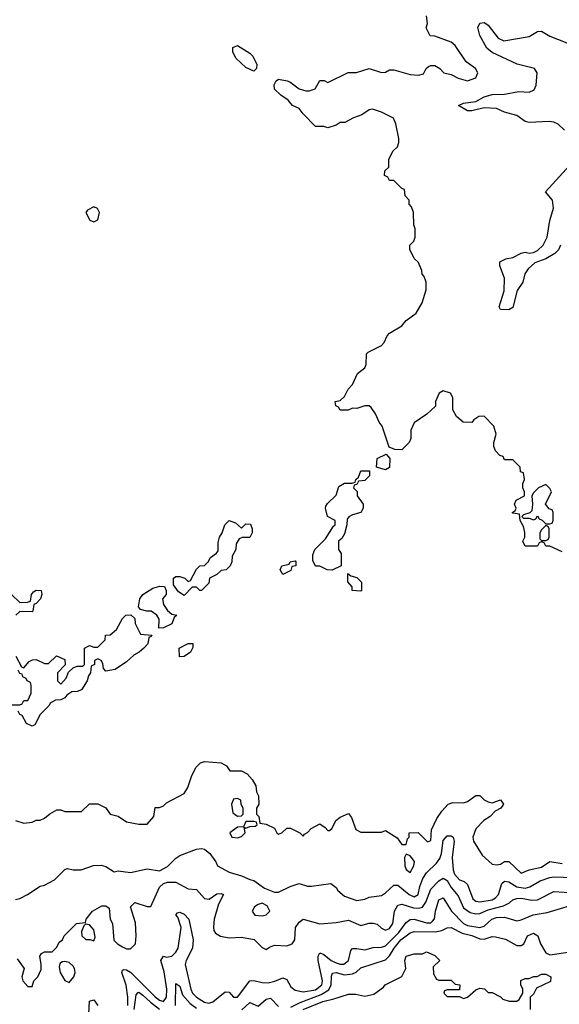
# Model space of a CAD drawing. Header units: inches. Extents: x 2380053 to 2584298, y 380219 to 546618.
# Tile 375 of 656: x 2556750 to 2559376, y 398736 to 403528. Entities that reach past the tile are written whole.
import ezdxf

# ---------------------------------------------------------------- set-up
doc = ezdxf.new("R2010")
doc.units = ezdxf.units.IN
doc.header["$MEASUREMENT"] = 0
doc.layers.add('C5359', color=7, linetype='Continuous')
doc.layers.add('C5450', color=7, linetype='Continuous')

msp = doc.modelspace()

# ---------------------------------------------------------------- linework, layer by layer
at = {"layer": 'C5359', "color": 2}
for points, elevation in [([(2556730, 399631.3), (2556770, 399618), (2556810, 399622), (2556830, 399632), (2556850, 399632), (2556870, 399642), (2556896.5, 399663.5), (2556930, 399682), (2556950, 399682), (2556970, 399674), (2557050, 399674), (2557090, 399712), (2557130, 399712), (2557170, 399692), (2557190, 399662), (2557230, 399651.3), (2557270, 399624.7), (2557330, 399612), (2557370, 399612), (2557402, 399650), (2557410, 399694), (2557430, 399694), (2557450, 399702), (2557464, 399716), (2557550, 399762), (2557568.8, 399791.1), (2557588, 399850), (2557608, 399890), (2557630, 399912), (2557650, 399918), (2557730, 399912), (2557756.9, 399896.9), (2557772.7, 399872.7), (2557830, 399872), (2557856.9, 399856.9), (2557882, 399830), (2557899.6, 399799.6), (2557902, 399770), (2557912, 399750), (2557914, 399710), (2557902, 399690), (2557902, 399662), (2557914, 399650), (2557918, 399618), (2557950, 399612), (2557990, 399594), (2558002, 399570), (2558010, 399564.7), (2558026, 399570), (2558050, 399594), (2558067.3, 399592.7), (2558114, 399570), (2558130, 399554), (2558135.3, 399564.7), (2558150, 399572), (2558169.1, 399590.9), (2558210, 399614), (2558236.9, 399596.9), (2558250, 399582), (2558258, 399582), (2558270, 399594), (2558288, 399630), (2558310, 399646), (2558350, 399664.7), (2558364.5, 399644.5), (2558386, 399586), (2558410, 399574), (2558510, 399574), (2558530, 399582), (2558586.4, 399546.4), (2558610, 399514), (2558630, 399514), (2558638, 399542), (2558646, 399550), (2558646, 399570), (2558688.4, 399571.6), (2558734, 399526), (2558750, 399534), (2558754.5, 399585.5), (2558780.1, 399639.9), (2558804.2, 399675.8), (2558835.3, 399710), (2558858, 399718), (2558910, 399716), (2558930, 399722.8), (2558970, 399752), (2558990, 399752), (2559010.5, 399730.5), (2559030, 399720.7), (2559050, 399717.3), (2559090.6, 399730.6), (2559104.7, 399710), (2559090.8, 399690), (2559064.4, 399675.6), (2559038.8, 399650), (2559008.9, 399631.1), (2558970.5, 399590), (2558955.5, 399550), (2558959.1, 399530), (2559001.1, 399461.1), (2559050, 399418), (2559070, 399414.8), (2559090, 399418.8), (2559110, 399431), (2559130, 399431), (2559190, 399374), (2559229.7, 399390.3), (2559290, 399403.1), (2559330, 399430.6), (2559390, 399421.3)], 30), ([(2556730, 399246.8), (2556750, 399251), (2556788, 399270), (2556849.1, 399310.9), (2556870, 399316), (2556918.6, 399341.4), (2556970, 399392), (2556983.1, 399396.9), (2557010, 399391), (2557048.8, 399391.1), (2557109, 399411), (2557146.3, 399413.7), (2557170, 399406), (2557210, 399381), (2557230, 399386), (2557290, 399378), (2557370, 399396), (2557430, 399386.4), (2557470, 399406), (2557510, 399447.7), (2557530, 399460.5), (2557610, 399490.5), (2557634, 399494), (2557650, 399491.3), (2557676, 399470), (2557704.7, 399430), (2557712, 399410), (2557770, 399378.8), (2557830, 399362), (2557870, 399342.8), (2557890, 399338.8), (2557942, 399302), (2557990, 399282), (2558010, 399282), (2558066, 399310), (2558110, 399324.7), (2558150, 399311.3), (2558170, 399311), (2558263.6, 399323.6), (2558290, 399304.7), (2558298.8, 399290), (2558330, 399262.8), (2558390, 399240.7), (2558430, 399247.7), (2558450, 399257.3), (2558510, 399266), (2558530, 399278.4), (2558570, 399315.5), (2558590, 399315.5), (2558646, 399270), (2558670, 399259.5), (2558689.3, 399270), (2558697.2, 399310), (2558711.8, 399348.2), (2558730, 399376.3), (2558777.6, 399422.4), (2558793.9, 399446.1), (2558802.2, 399470), (2558810, 399534), (2558830, 399555.5), (2558850, 399556.3), (2558858.8, 399550), (2558863.8, 399530), (2558853.8, 399450), (2558859.6, 399390), (2558866.7, 399370), (2558890, 399341.3), (2558912.9, 399332.9), (2558930, 399319.1), (2558955.8, 399250), (2558970, 399238), (2558990, 399234), (2559050, 399244.7), (2559066, 399254), (2559079.7, 399270), (2559095.9, 399324.1), (2559110, 399335.5), (2559130, 399332.7), (2559168.5, 399308.5), (2559210, 399301.8), (2559232.4, 399307.6), (2559282.7, 399337.3), (2559330, 399353.4), (2559350, 399356.5), (2559490, 399351.7)], 26), ([(2556738, 398958), (2556771.3, 398910), (2556761, 398870), (2556764.7, 398850), (2556790, 398822), (2556810, 398822), (2556818, 398850), (2556838, 398870), (2556854.6, 398905.4), (2556855.3, 398930), (2556848, 398970), (2556856.4, 398983.6), (2556870, 398991.3), (2556908, 398992), (2556930, 399014), (2556942, 399038), (2556958, 399050), (2556966, 399070), (2557026, 399130), (2557070, 399134), (2557074, 399150), (2557104, 399190), (2557150, 399214.8), (2557170, 399216), (2557184.7, 399204.7), (2557191, 399150), (2557201, 399130), (2557208, 399048), (2557226, 399030), (2557250, 399016), (2557270, 399006), (2557290, 399006), (2557313.2, 399030), (2557317.2, 399070), (2557312.9, 399132.9), (2557289.1, 399210.9), (2557310, 399230.7), (2557370, 399211.3), (2557388, 399212), (2557430, 399306.8), (2557450, 399323.8), (2557470.4, 399330.4), (2557510.4, 399330.4), (2557570, 399298.8), (2557610, 399294), (2557650, 399250.7), (2557671.6, 399248.4), (2557710, 399274), (2557730, 399274.8), (2557742, 399270), (2557716.7, 399223.3), (2557695.8, 399150), (2557693.2, 399113.2), (2557695.3, 399095.3), (2557702.8, 399082.8), (2557727.5, 399067.5), (2557770, 399058.8), (2557830, 399062), (2557890.7, 399050.7), (2557930, 399012), (2557950, 399002), (2557965.6, 399014.4), (2557990, 399024), (2558050, 399020.5), (2558075.3, 399030), (2558089.5, 399050.5), (2558092.7, 399110), (2558110, 399136), (2558130, 399150.8), (2558210, 399127.3), (2558290, 399134), (2558350, 399145.5), (2558410, 399119.1), (2558450, 399130.6), (2558470.7, 399130.7), (2558490, 399126), (2558510, 399106), (2558530, 399097.3), (2558550, 399104.9), (2558566.6, 399130), (2558574.5, 399190), (2558590, 399218.8), (2558610, 399223), (2558666, 399206), (2558690, 399203.1), (2558710, 399208.5), (2558727, 399233), (2558750, 399296.3), (2558790, 399337.1), (2558810, 399350.4), (2558830, 399338), (2558850, 399303.8), (2558884.6, 399264.6), (2558910, 399204.9), (2558942.3, 399182.3), (2558970, 399175.8), (2558990, 399178.7), (2559030, 399196.1), (2559104.1, 399215.9), (2559133.2, 399230), (2559150, 399244), (2559169.6, 399250.4), (2559190, 399252.2), (2559242.5, 399242.5), (2559270, 399243.8), (2559350, 399284.4), (2559450, 399278.7)], 22), ([(2557276.8, 398730), (2557276.8, 398770), (2557268.6, 398828.5), (2557246.6, 398890), (2557250, 398902), (2557255.3, 398904.7), (2557270, 398904), (2557290, 398892.7), (2557410, 398771.7), (2557430, 398756.9), (2557450, 398750.4), (2557464.7, 398770), (2557466.6, 398810), (2557453.6, 398893.6), (2557437.2, 398950), (2557449.3, 398970.7), (2557464.9, 398964.9), (2557490, 398970.4), (2557510, 398990.4), (2557521, 399010), (2557535.6, 399110), (2557519.6, 399159.6), (2557509.3, 399170.7), (2557518, 399182), (2557530, 399184.7), (2557550, 399174.8), (2557573.4, 399150), (2557594.3, 399050), (2557590.3, 399010), (2557559.5, 398950), (2557554.9, 398930), (2557582.3, 398810), (2557590.4, 398790), (2557610.5, 398770), (2557650, 398746.5), (2557670, 398742.3), (2557690, 398747.8), (2557750, 398796.3), (2557770, 398794.8), (2557790, 398771), (2557810, 398770.8), (2557870, 398850.7), (2557890, 398852.4), (2557930, 398841.5), (2557959.5, 398840.5), (2557992.1, 398847.9), (2558030, 398864.9), (2558050, 398856), (2558070, 398820.7), (2558090, 398804.4), (2558130, 398797.4), (2558190, 398807.2), (2558219.7, 398830), (2558224.4, 398850), (2558202.6, 398950), (2558202.9, 398970), (2558210, 398986), (2558230, 398978), (2558266, 398950), (2558290, 398938.5), (2558310, 398931.6), (2558328.2, 398931.8), (2558349.6, 398950), (2558362, 398998), (2558370, 399006.8), (2558390, 399008), (2558430, 399000.4), (2558470, 399012.4), (2558510, 399014.6), (2558530, 399020.3), (2558594.4, 399085.6), (2558630, 399134.4), (2558650, 399148.7), (2558670, 399150.3), (2558730, 399132), (2558750, 399132.7), (2558759.7, 399140.3), (2558768, 399152), (2558772.8, 399190), (2558790, 399244.7), (2558810, 399253.4), (2558852, 399190), (2558910, 399128.9), (2558930, 399119), (2558990, 399110.3), (2559010, 399116.4), (2559047, 399150), (2559070, 399158.9), (2559110, 399159.5), (2559170, 399142.4), (2559190, 399146.4), (2559248.6, 399171.4), (2559317.6, 399182.4), (2559430, 399217.1)], 18), ([(2558070, 398721.7), (2558114.9, 398745.1), (2558216.5, 398783.5), (2558253.8, 398806.2), (2558265.6, 398830), (2558267.4, 398872.6), (2558272.3, 398887.7), (2558289.7, 398890.3), (2558330, 398879.5), (2558370, 398883.7), (2558388.2, 398891.8), (2558410, 398913.4), (2558530, 398952.7), (2558550, 398972.7), (2558572.1, 399010), (2558604.7, 399050), (2558650, 399083.1), (2558670, 399090.3), (2558771.9, 399088.2), (2558804.7, 399095.3), (2558830, 399108), (2558850, 399110.5), (2558902.9, 399082.9), (2558950.9, 399070.9), (2558990, 399054), (2559010, 399052.9), (2559050, 399066.4), (2559064.7, 399064.7), (2559113.4, 399053.4), (2559170, 399022.4), (2559190, 399021.6), (2559202.7, 399030), (2559221.2, 399070), (2559250, 399082), (2559270.8, 399070), (2559284.9, 399030), (2559310, 398986), (2559330, 398976), (2559430, 398990.8)], 14), ([(2558130, 398710.2), (2558225.2, 398750), (2558278, 398762), (2558350, 398786), (2558385.4, 398785.4), (2558430, 398776), (2558474, 398786), (2558520.4, 398819.6), (2558528, 398830), (2558609.4, 398870.6), (2558629.2, 398910), (2558624, 398950), (2558630, 398971), (2558670, 398982), (2558710, 398982), (2558730, 398991.3), (2558770, 398974), (2558794, 398950), (2558762, 398918), (2558763.6, 398883.6), (2558778, 398858), (2558790, 398854), (2558850, 398854), (2558870, 398834), (2558891.3, 398831.3), (2558890, 398806), (2558830, 398806), (2558818, 398802), (2558814, 398790), (2558830, 398774), (2558890, 398774), (2558910, 398764.7), (2558930, 398771.3), (2558970, 398806), (2558990, 398814), (2559011.6, 398811.6), (2559030, 398794), (2559050, 398794), (2559090, 398772), (2559101, 398761), (2559131.2, 398751.1), (2559168.7, 398751.3), (2559180.4, 398759.6), (2559198, 398790), (2559198, 398810), (2559188, 398830), (2559188.7, 398851.3), (2559210, 398862), (2559230, 398862), (2559250, 398871.3), (2559268.4, 398871.6), (2559290, 398882), (2559310, 398882), (2559334, 398870), (2559332.7, 398847.3), (2559265.4, 398814.6), (2559250, 398786), (2559234, 398770), (2559234, 398710)], 10), ([(2557507.6, 398730), (2557510, 398838), (2557530, 398824.7), (2557542, 398782), (2557579.4, 398739.4), (2557610, 398716.5)], 14), ([(2557307.1, 398710), (2557317.2, 398782.8), (2557326, 398794), (2557330, 398795.3), (2557350, 398781.1), (2557386, 398746), (2557430, 398712.3)], 14), ([(2557085.7, 398690), (2557090, 398751.3), (2557110, 398757.3), (2557130, 398730.7)], 18), ([(2557830.7, 398709.3), (2557870, 398744.9), (2557910, 398727.7), (2557950, 398761), (2557970, 398766), (2558010, 398725.5)], 14)]:
    msp.add_lwpolyline(points, dxfattribs=dict(at, elevation=elevation))
for points, elevation in [([(2557810, 399738), (2557790, 399734), (2557781, 399710), (2557787.3, 399667.3), (2557810, 399652), (2557830, 399654), (2557838, 399662), (2557838, 399690), (2557828.4, 399708.4), (2557826, 399730)], 30), ([(2557890, 399626), (2557850, 399626), (2557839.6, 399600.4), (2557810, 399598), (2557772, 399570), (2557782, 399550), (2557810, 399546), (2557830, 399552), (2557848, 399570), (2557842, 399598), (2557850, 399594), (2557870, 399602), (2557896.4, 399603.6), (2557906, 399610), (2557902, 399622)], 30), ([(2558630, 399466), (2558622, 399450), (2558624, 399410), (2558630, 399392), (2558650, 399378), (2558668.7, 399410), (2558671.8, 399431.8), (2558650, 399458)], 30), ([(2557930, 399228), (2557910, 399222), (2557892, 399210), (2557882, 399190), (2557894, 399170), (2557930, 399166), (2557950, 399172), (2557968, 399190), (2557954.6, 399214.6)], 26), ([(2557070, 399126), (2557062, 399118), (2557051.3, 399090), (2557052, 399070), (2557071.3, 399051.3), (2557091.2, 399051.1), (2557110, 399044.7), (2557117.2, 399062.8), (2557110, 399098), (2557090, 399122)], 22), ([(2556970, 398944), (2556958, 398942), (2556946, 398934), (2556942, 398918), (2556946.8, 398890), (2556970, 398852), (2556990, 398842), (2557013.2, 398870), (2557019.3, 398890), (2557016, 398910), (2557010, 398922), (2556990, 398939)], 22)]:
    msp.add_lwpolyline(points, close=True, dxfattribs=dict(at, elevation=elevation))
at = {"layer": 'C5450', "color": 2}
for points, elevation in [([(2559390, 400938), (2559330, 400966), (2559310, 400966), (2559302, 400982), (2559290, 400986), (2559278, 400982), (2559270, 400966), (2559210, 400966), (2559198, 400990), (2559208.7, 401010), (2559208.4, 401031.6), (2559202, 401062), (2559186, 401090), (2559182, 401122), (2559150, 401126), (2559146, 401130), (2559162, 401138), (2559166, 401150), (2559158, 401170), (2559166, 401190), (2559206, 401210), (2559206, 401230), (2559198, 401250), (2559198, 401270), (2559206, 401290), (2559202, 401322), (2559187.3, 401327.3), (2559186, 401350), (2559150, 401386), (2559110, 401386), (2559102, 401402), (2559087.3, 401407.3), (2559066, 401430), (2559058, 401450), (2559058, 401470), (2559068, 401510), (2559058, 401550), (2559010, 401598), (2558983.6, 401596.4), (2558959.6, 401580.4), (2558950, 401568), (2558908.4, 401568.4), (2558876.4, 401596.4), (2558858, 401630), (2558858, 401690), (2558846, 401710), (2558810, 401722), (2558792, 401710), (2558774, 401670), (2558772.7, 401647.3), (2558731.2, 401608.9), (2558670, 401566), (2558654, 401530), (2558654, 401490), (2558644.7, 401470), (2558610, 401435.3), (2558576.4, 401436.4), (2558547.3, 401447.3), (2558514, 401550), (2558499, 401570), (2558482, 401610), (2558460.4, 401640.4), (2558450, 401648), (2558430, 401648), (2558390, 401635.3), (2558370, 401638), (2558348.4, 401628.4), (2558310, 401628), (2558302, 401642), (2558288.4, 401648.4), (2558286, 401670), (2558310, 401674), (2558330, 401694), (2558348, 401730), (2558370, 401752), (2558394, 401806), (2558430, 401834), (2558435.3, 401850), (2558438, 401902), (2558446, 401910), (2558510, 401942), (2558523.1, 401956.9), (2558538, 401990), (2558550, 402002), (2558610, 402038), (2558630, 402064.7), (2558680.2, 402099.8), (2558708.7, 402150), (2558727.3, 402212.7), (2558728, 402250), (2558718, 402278), (2558708, 402290), (2558707.3, 402307.3), (2558698, 402330), (2558690, 402346), (2558670, 402366), (2558648, 402410), (2558648, 402430), (2558668, 402450), (2558675.3, 402470), (2558675.3, 402510), (2558668, 402530), (2558666, 402590), (2558656.4, 402616.4), (2558646, 402630), (2558646, 402650), (2558626, 402670), (2558622, 402702), (2558610, 402706), (2558570, 402746), (2558550, 402746), (2558542, 402762), (2558526, 402770), (2558527.3, 402792.7), (2558546, 402810), (2558546, 402850), (2558568, 402890), (2558588, 402910), (2558595.3, 402930), (2558595.3, 402950), (2558580.4, 403020.4), (2558568.4, 403048.4), (2558510, 403077.2), (2558467.5, 403092.5), (2558450, 403088.7), (2558415.3, 403064.7), (2558374, 403050), (2558332, 403028), (2558310, 403028), (2558290, 403015.3), (2558250, 403002), (2558230, 403008.7), (2558190, 403008), (2558129.3, 403069.3), (2558110, 403095.3), (2558078, 403110), (2558056.5, 403136.5), (2558020.2, 403160.2), (2557989.3, 403189.3), (2557988.4, 403211.6), (2557998, 403230), (2558010, 403238), (2558051.2, 403231.1), (2558065.4, 403225.4), (2558110, 403191.3), (2558142, 403182), (2558158, 403182), (2558188.4, 403191.6), (2558210, 403232), (2558231.6, 403231.6), (2558250, 403222), (2558348.8, 403271.1), (2558388.4, 403271.6), (2558450, 403291), (2558510, 403271.3), (2558530, 403272), (2558550, 403284.7), (2558570, 403284.7), (2558650, 403261), (2558690, 403258), (2558715.3, 403264.7), (2558728, 403290), (2558740.2, 403299.8), (2558750, 403304.7), (2558770, 403304.7), (2558794, 403290), (2558814, 403270), (2558850, 403262), (2558883.5, 403243.5), (2558930, 403231), (2558970, 403244.7), (2558979, 403270), (2558968, 403290), (2558922.7, 403322.7), (2558870, 403402), (2558850, 403418), (2558770, 403448), (2558748, 403450), (2558728.8, 403488.9), (2558734, 403510), (2558730, 403546)], 30), ([(2559400.7, 402990), (2559370, 403019.6), (2559350, 403029.6), (2559327, 403033), (2559230, 403027), (2559210, 403033.2), (2559170, 403061.2), (2559110, 403077.2), (2559070, 403095.1), (2559010, 403099.3), (2558950, 403085.2), (2558930, 403085.2), (2558886, 403110), (2558910, 403121), (2558970, 403130.6), (2559010, 403152.7), (2559050, 403163.8), (2559110, 403166), (2559178.5, 403178.5), (2559230, 403174.8), (2559253.2, 403186.8), (2559264, 403210), (2559269, 403270), (2559255.3, 403290), (2559171.5, 403311.5), (2559050, 403367.6), (2559023.7, 403390), (2558988.8, 403451.1), (2558979, 403490), (2558990, 403511.3), (2559010, 403514.8), (2559018, 403510), (2559030, 403501), (2559078, 403438), (2559105.5, 403425.5), (2559230, 403446), (2559270, 403470.5), (2559290, 403472.7), (2559330, 403448.2), (2559450, 403400.5)], 26), ([(2559382.4, 402430), (2559372.8, 402407.2), (2559354, 402390), (2559310, 402364.2), (2559256.1, 402343.9), (2559223.8, 402316.2), (2559208.2, 402291.8), (2559198, 402250), (2559170.8, 402210), (2559150, 402128), (2559130, 402115.3), (2559090, 402118), (2559084, 402130), (2559108.4, 402208.4), (2559108.7, 402270), (2559086, 402330), (2559086, 402350), (2559115.3, 402364.7), (2559150, 402371), (2559190, 402391.3), (2559210, 402396), (2559230, 402391), (2559250, 402394.8), (2559270, 402404), (2559298, 402430), (2559317, 402470), (2559329.6, 402550), (2559347.8, 402610), (2559342.9, 402650), (2559308, 402690), (2559462, 402858)], 26), ([(2556710.9, 400730.9), (2556750, 400692), (2556787.3, 400692.7), (2556802, 400698), (2556808, 400730), (2556816.4, 400743.6), (2556830, 400752), (2556854, 400750), (2556858, 400730), (2556851.3, 400710), (2556830, 400686), (2556818, 400682), (2556814, 400650), (2556810, 400646), (2556750, 400648), (2556732, 400630)], 30), ([(2556732, 400430), (2556758, 400378), (2556770, 400374), (2556796.4, 400403.6), (2556812.7, 400412.7), (2556830, 400414), (2556870, 400394), (2556890, 400394), (2556928.4, 400431.6), (2556970, 400414), (2556972, 400388), (2556934, 400350), (2556934, 400310), (2556950, 400294), (2556976.4, 400323.6), (2556987.3, 400352.7), (2557010, 400374), (2557030, 400382), (2557058, 400382), (2557066, 400390), (2557066, 400470), (2557090, 400482), (2557110, 400474), (2557130, 400474), (2557166, 400510), (2557167.3, 400532.7), (2557190, 400534), (2557220.4, 400559.6), (2557250, 400614), (2557266, 400630), (2557291.6, 400631.6), (2557310, 400614), (2557312, 400590), (2557338, 400538), (2557392.7, 400532.7), (2557390, 400526), (2557378, 400522), (2557374, 400490), (2557354, 400470), (2557330.9, 400449.1), (2557305.4, 400434.6), (2557270, 400402), (2557214.4, 400365.6), (2557170, 400358), (2557158, 400370), (2557154.6, 400394.6), (2557146, 400410), (2557130, 400418), (2557114, 400410), (2557114, 400390), (2557098, 400382), (2557094, 400350), (2557084.7, 400335.3), (2557078, 400310), (2557050, 400266), (2557030, 400258), (2557003.6, 400256.4), (2556979.6, 400240.4), (2556970, 400228), (2556950, 400218), (2556923.6, 400216.4), (2556898, 400202), (2556894, 400190), (2556850, 400146), (2556823.6, 400096.4), (2556810.9, 400089.1), (2556783.1, 400103.1), (2556762, 400142), (2556750, 400146), (2556742, 400162)], 30), ([(2556710, 400194), (2556750, 400194), (2556762, 400198), (2556770, 400214), (2556790, 400214), (2556806, 400250), (2556806, 400290), (2556802, 400302), (2556786, 400310), (2556782, 400322), (2556766, 400330), (2556762, 400342), (2556750, 400346), (2556742, 400362)], 30)]:
    msp.add_lwpolyline(points, dxfattribs=dict(at, elevation=elevation))
for points, elevation in [([(2557890, 403278), (2557850, 403295.3), (2557801.2, 403341.2), (2557788, 403372), (2557787.3, 403392.7), (2557810, 403402), (2557870, 403364.7), (2557884.7, 403350), (2557904.7, 403310), (2557902, 403290)], 30), ([(2557110, 402618), (2557079.6, 402600.4), (2557072, 402590), (2557091.6, 402551.6), (2557110, 402544.7), (2557130, 402554), (2557138, 402590), (2557128.4, 402608.4)], 34), ([(2558530, 401338), (2558486, 401350), (2558490, 401392), (2558532.7, 401412.7), (2558551.6, 401391.6), (2558550, 401348)], 30), ([(2558270, 400848.7), (2558246, 400850), (2558210, 400868.7), (2558189.1, 400869.1), (2558176.4, 400896.4), (2558176.4, 400923.6), (2558186, 400950), (2558239, 401001), (2558276.4, 401063.6), (2558286, 401070), (2558286, 401090), (2558248, 401110), (2558238, 401150), (2558240.4, 401159.6), (2558247.3, 401172.7), (2558290, 401214), (2558303.1, 401256.9), (2558330, 401272), (2558367.3, 401272.7), (2558382, 401278), (2558386, 401290), (2558398, 401302), (2558410, 401332), (2558451.6, 401331.6), (2558451.6, 401308.4), (2558430, 401286), (2558398, 401282), (2558390, 401266), (2558378, 401262), (2558374, 401250), (2558391.6, 401231.6), (2558392, 401210), (2558422, 401170), (2558422, 401150), (2558410.9, 401129.1), (2558370, 401118), (2558351.6, 401108.4), (2558343.6, 401096.4), (2558342, 401070), (2558330, 401026), (2558316.9, 401003.1), (2558302, 400990), (2558302, 400950), (2558314, 400930), (2558314, 400870)], 30), ([(2559310, 401266), (2559274, 401250), (2559250, 401226), (2559242, 401210), (2559246, 401170), (2559242, 401138), (2559232.7, 401127.3), (2559202, 401118), (2559194, 401110), (2559202, 401102), (2559230, 401102), (2559250, 401094), (2559262, 401098), (2559270, 401114), (2559278, 401098), (2559292.7, 401092.7), (2559310, 401074), (2559330, 401074), (2559342, 401078), (2559346, 401090), (2559346, 401130), (2559342, 401142), (2559327.3, 401147.3), (2559308, 401170), (2559338, 401230), (2559330, 401246)], 30), ([(2557830, 401054), (2557850, 401074), (2557872.7, 401072.7), (2557882, 401050), (2557882, 401030), (2557870, 401008.7), (2557832.7, 401007.3), (2557818, 401002), (2557803.6, 400976.4), (2557802, 400950), (2557783.6, 400916.4), (2557782, 400890), (2557774, 400870), (2557754, 400850), (2557730, 400848), (2557710, 400828), (2557674, 400810), (2557670, 400786), (2557634, 400750), (2557626, 400750), (2557610, 400766), (2557590, 400766), (2557550, 400726), (2557523.1, 400743.1), (2557498, 400778), (2557498, 400810), (2557510, 400818), (2557530, 400818), (2557554, 400810), (2557570, 400794), (2557582, 400798), (2557610, 400854), (2557626, 400870), (2557650, 400872), (2557668, 400890), (2557678, 400910), (2557708.4, 400931.6), (2557716.4, 400943.6), (2557716.4, 400983.6), (2557722, 401010), (2557735.3, 401030), (2557748.7, 401070), (2557769.1, 401090.9), (2557799.8, 401079.8)], 30), ([(2559310, 401066), (2559290, 401046), (2559282, 401030), (2559282, 401002), (2559290, 400994), (2559310, 400994), (2559322, 400998), (2559326, 401010), (2559326, 401050), (2559322, 401062)], 30), ([(2558030, 400828), (2558018, 400850), (2558026, 400870), (2558062, 400878), (2558066, 400890), (2558090, 400894), (2558094, 400890), (2558094, 400870), (2558074, 400866), (2558070, 400848)], 30), ([(2558410, 400746), (2558368, 400750), (2558367.3, 400767.3), (2558347.3, 400792.7), (2558347.3, 400832.7), (2558362, 400822), (2558390, 400814), (2558414, 400790), (2558414, 400750)], 30), ([(2557427.3, 400567.3), (2557428, 400610), (2557418, 400630), (2557390, 400648.7), (2557368.8, 400648.9), (2557338, 400658), (2557328, 400670), (2557334, 400710), (2557349.3, 400730.7), (2557398, 400762), (2557431.2, 400771.1), (2557454, 400770), (2557462, 400750), (2557462, 400730), (2557444.7, 400710), (2557450, 400682), (2557470, 400652), (2557490, 400634), (2557514, 400630), (2557502, 400618), (2557490, 400588), (2557450, 400568)], 30), ([(2557527.3, 400427.3), (2557526, 400470), (2557570, 400492), (2557592.7, 400492.7), (2557592.7, 400472.7), (2557582, 400450), (2557550, 400428)], 30)]:
    msp.add_lwpolyline(points, close=True, dxfattribs=dict(at, elevation=elevation))

doc.saveas('drawing.dxf')
